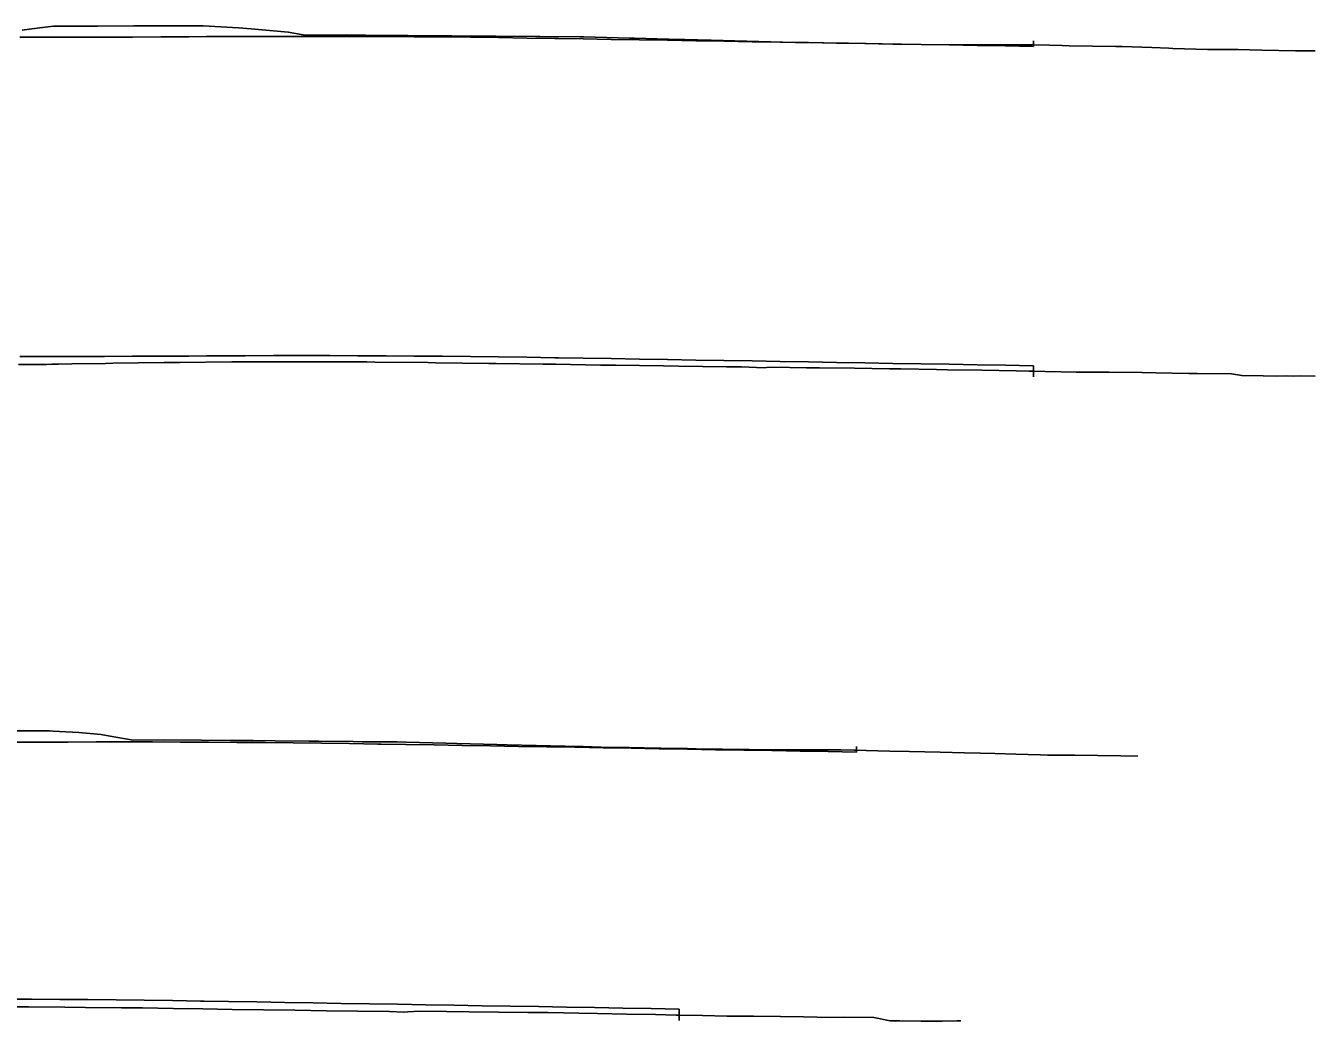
# Model space of a CAD drawing. Extents: x -70 to 701944, y -4 to 666871.
# Drawn here: x 701432.9 to 701890.8, y 666492.2 to 666845.5 of the extents above; entities that cross this region are included whole.
import ezdxf

# ---------------------------------------------------------------- set-up
doc = ezdxf.new("R2010")
doc.units = 0
for name, color, linetype in [('R_Fin Surface', 7, 'Continuous'), ('R_No Plot', 7, 'Continuous'), ('T_Notes', 7, 'Continuous')]:
    doc.layers.add(name, color=color, linetype=linetype)

msp = doc.modelspace()

# ---------------------------------------------------------------- linework, layer by layer
at = {"layer": 'R_Fin Surface'}
for points in [[(701430.81, 666841.5), (701435.05, 666841.5), (701439.77, 666841.49), (701439.77, 666841.49), (701440.81, 666841.49), (701444.5, 666841.49), (701449.23, 666841.49), (701449.23, 666841.49), (701450.81, 666841.49), (701460.81, 666841.5), (701470.81, 666841.53), (701480.81, 666841.58), (701485.81, 666841.61), (701490.81, 666841.64), (701497.05, 666841.67), (701500.81, 666841.69), (701510.81, 666841.74), (701520.81, 666841.77), (701530.81, 666841.77), (701540.81, 666841.76), (701550.81, 666841.74), (701560.81, 666841.69), (701570.81, 666841.62), (701580.81, 666841.54), (701590.81, 666841.44), (701600.81, 666841.32), (701610.81, 666841.18), (701620.81, 666841.03), (701622.05, 666841.01), (701630.81, 666840.86), (701640.81, 666840.7), (701650.81, 666840.53), (701660.81, 666840.36), (701670.81, 666840.2), (701680.81, 666840.03), (701690.81, 666839.86), (701700.81, 666839.7), (701710.81, 666839.53), (701720.81, 666839.36), (701730.81, 666839.2), (701740.81, 666839.03), (701750.81, 666838.86), (701760.81, 666838.7), (701770.81, 666838.53), (701780.81, 666838.36), (701790.81, 666838.2)], [(701430.81, 666728.18), (701435.05, 666728.17), (701439.77, 666728.17), (701439.77, 666728.17), (701440.81, 666728.16), (701444.5, 666728.16), (701449.23, 666728.16), (701449.23, 666728.16), (701450.81, 666728.16), (701460.81, 666728.18), (701470.81, 666728.21), (701480.81, 666728.25), (701485.81, 666728.28), (701490.81, 666728.31), (701497.05, 666728.35), (701500.81, 666728.37), (701510.81, 666728.41), (701520.81, 666728.44), (701530.81, 666728.45), (701540.81, 666728.44), (701550.81, 666728.41), (701560.81, 666728.36), (701570.81, 666728.3), (701580.81, 666728.22), (701590.81, 666728.12), (701600.81, 666728), (701610.81, 666727.86), (701620.81, 666727.71), (701622.05, 666727.68), (701630.81, 666727.54), (701640.81, 666727.37), (701650.81, 666727.21), (701660.81, 666727.04), (701670.81, 666726.87), (701680.81, 666726.71), (701690.81, 666726.54), (701700.81, 666726.37), (701710.81, 666726.21), (701720.81, 666726.04), (701730.81, 666725.87), (701740.81, 666725.7), (701750.81, 666725.54), (701760.81, 666725.37), (701770.81, 666725.2), (701780.81, 666725.04), (701790.81, 666724.87)], [(701427.87, 666591.2), (701434.11, 666591.23), (701437.87, 666591.26), (701447.87, 666591.3), (701457.87, 666591.33), (701467.87, 666591.33), (701477.87, 666591.32), (701487.87, 666591.3), (701497.87, 666591.25), (701507.87, 666591.19), (701517.87, 666591.1), (701527.87, 666591), (701537.87, 666590.88), (701547.87, 666590.75), (701557.87, 666590.59), (701559.11, 666590.57), (701567.87, 666590.42), (701577.87, 666590.26), (701587.87, 666590.09), (701597.87, 666589.92), (701607.87, 666589.76), (701617.87, 666589.59), (701627.87, 666589.42), (701637.87, 666589.26), (701647.87, 666589.09), (701657.87, 666588.92), (701667.87, 666588.76), (701677.87, 666588.59), (701687.87, 666588.42), (701697.87, 666588.26), (701707.87, 666588.09), (701717.87, 666587.92), (701727.87, 666587.76)], [(701424.92, 666500.08), (701434.92, 666500.04), (701444.92, 666499.97), (701454.92, 666499.89), (701464.92, 666499.79), (701474.92, 666499.67), (701484.92, 666499.53), (701494.92, 666499.38), (701496.17, 666499.36), (701504.92, 666499.21), (701514.92, 666499.04), (701524.92, 666498.88), (701534.92, 666498.71), (701544.92, 666498.54), (701554.92, 666498.38), (701564.92, 666498.21), (701574.92, 666498.04), (701584.92, 666497.88), (701594.92, 666497.71), (701604.92, 666497.54), (701614.92, 666497.38), (701624.92, 666497.21), (701634.92, 666497.04), (701644.92, 666496.88), (701654.92, 666496.71), (701664.92, 666496.54)]]:
    msp.add_lwpolyline(points, dxfattribs=at)
at = {"layer": 'R_No Plot'}
for points in [[(701431.54, 666844), (701435.05, 666844.43), (701439.77, 666845.02), (701442.69, 666845.39), (701443.41, 666845.4), (701444.5, 666845.43), (701444.57, 666845.43), (701449.23, 666845.41), (701449.76, 666845.41), (701458.51, 666845.41), (701471.19, 666845.5), (701479.91, 666845.5), (701493.09, 666845.51), (701495.89, 666845.51), (701508.46, 666844.74), (701512.9, 666844.46), (701526.1, 666843.3), (701531.39, 666842.28), (701531.86, 666842.2), (701546.8, 666842.29), (701553.47, 666842.23), (701568.58, 666842.11), (701580.5, 666841.99), (701584.23, 666841.95), (701598.22, 666841.83), (701599.85, 666841.81), (701613.93, 666841.69), (701615.48, 666841.67), (701629.64, 666841.55), (701631.11, 666841.54), (701647.29, 666841.12), (701649.05, 666841.07), (701665.3, 666840.65), (701666.98, 666840.61), (701676.33, 666840.37), (701688.99, 666840.05), (701701.7, 666839.72), (701706.18, 666839.63), (701716.28, 666839.51), (701725.06, 666839.34), (701731.3, 666839.2), (701737.07, 666839.13), (701750.84, 666838.93), (701763.67, 666838.78), (701764.32, 666838.76), (701764.55, 666838.79), (701777.78, 666838.79), (701781.03, 666838.8), (701788.23, 666838.79), (701796.46, 666838.58), (701800.97, 666838.47), (701803.44, 666838.41), (701819.97, 666838.19), (701822.22, 666838.13), (701832.76, 666837.77), (701838.79, 666837.56), (701840.22, 666837.51), (701852.58, 666837.14), (701857.17, 666837.05), (701863.41, 666837.08), (701867.65, 666836.99), (701871.85, 666836.9), (701883.85, 666836.68), (701890.81, 666836.6)], [(701430.32, 666725.24), (701435.05, 666725.27), (701438.5, 666725.3), (701439.77, 666725.32), (701440.21, 666725.33), (701442.09, 666725.37), (701444.5, 666725.4), (701449.23, 666725.48), (701461.15, 666725.67), (701463.78, 666725.73), (701482.04, 666725.95), (701484.9, 666725.98), (701487.5, 666726.01), (701506.1, 666726.24), (701508.68, 666726.26), (701512.61, 666726.25), (701530.49, 666726.22), (701533.11, 666726.24), (701536.02, 666726.22), (701554.01, 666726.19), (701556.86, 666726.17), (701575.62, 666725.95), (701578.38, 666725.93), (701597.28, 666725.7), (701599.93, 666725.69), (701616.63, 666725.42), (701621.05, 666725.36), (701637.01, 666725.11), (701642.27, 666725.03), (701659.39, 666724.8), (701664.69, 666724.72), (701681.76, 666724.5), (701687.11, 666724.42), (701695.16, 666724.13), (701695.92, 666724.21), (701698.24, 666724.33), (701710.19, 666724.15), (701714.78, 666724.13), (701727.14, 666723.95), (701739.48, 666723.79), (701743.69, 666723.77), (701756.31, 666723.54), (701760.2, 666723.45), (701772.46, 666723.25), (701784.6, 666723.04), (701789.06, 666722.93), (701800.55, 666722.74), (701805.95, 666722.63), (701817.53, 666722.57), (701829.23, 666722.41), (701834.21, 666722.31), (701845.9, 666722.11), (701848.83, 666722.13), (701861.07, 666722.03), (701864.73, 666721.34), (701872.31, 666721.27), (701877.2, 666721.2), (701880.79, 666721.23), (701883.27, 666721.2), (701885.61, 666721.25), (701890.81, 666721.2)], [(701429.38, 666595.28), (701441.37, 666595.29), (701442.65, 666595.21), (701451.66, 666594.66), (701459.64, 666593.96), (701462.84, 666593.34), (701470.98, 666592), (701481.65, 666592.06), (701495.31, 666591.95), (701505.58, 666591.87), (701513.67, 666591.79), (701521.43, 666591.7), (701533.49, 666591.59), (701536.92, 666591.56), (701549.11, 666591.45), (701552.43, 666591.42), (701564.74, 666591.32), (701567.96, 666591.29), (701582.05, 666590.92), (701585.91, 666590.82), (701600.17, 666590.45), (701603.86, 666590.36), (701624.46, 666589.84), (701630.84, 666589.68), (701637.23, 666589.51), (701647.16, 666589.32), (701652.44, 666589.26), (701664.47, 666589.03), (701667.85, 666588.95), (701670.97, 666588.91), (701689.76, 666588.64), (701696.88, 666588.56), (701701.35, 666588.48), (701701.43, 666588.49), (701706.04, 666588.49), (701718.29, 666588.51), (701722.39, 666588.51), (701727.09, 666588.39), (701739.79, 666588.07), (701746.75, 666587.9), (701757.63, 666587.76), (701766.23, 666587.52), (701771.9, 666587.33), (701777.02, 666587.19), (701784.47, 666586.96), (701793.21, 666586.7), (701795.89, 666586.64), (701804.19, 666586.69), (701805.46, 666586.69), (701821.73, 666586.39), (701827.87, 666586.32)], [(701426.6, 666497.35), (701433.87, 666497.3), (701446.78, 666497.15), (701454.13, 666497.1), (701466.85, 666496.95), (701474.28, 666496.9), (701485.26, 666496.73), (701495.78, 666496.57), (701506.19, 666496.41), (701517.35, 666496.24), (701528.44, 666496.09), (701539.71, 666495.92), (701550.67, 666495.78), (701562.06, 666495.61), (701567.19, 666495.42), (701568.54, 666495.57), (701572.64, 666495.78), (701582.34, 666495.64), (701590.32, 666495.59), (701600.73, 666495.45), (701611.14, 666495.31), (701618.36, 666495.26), (701629.28, 666495.07), (701635.91, 666494.91), (701646.24, 666494.74), (701656.48, 666494.57), (701663.89, 666494.39), (701673.23, 666494.23), (701681.83, 666494.06), (701691.34, 666494.01), (701700.95, 666493.87), (701709.11, 666493.71), (701718.8, 666493.55), (701723.43, 666493.59), (701734, 666493.5), (701739.88, 666492.39), (701743.26, 666492.36), (701750.87, 666492.25), (701752.8, 666492.26), (701758.33, 666492.22), (701763.57, 666492.32), (701764.92, 666492.3)]]:
    msp.add_lwpolyline(points, dxfattribs=at)
at = {"layer": 'T_Notes'}
for p, q in [((701790.81, 666838.2), (701790.81, 666840.18)), ((701790.81, 666838.2), (701790.81, 666838.73)), ((701790.81, 666724.87), (701790.81, 666720.96)), ((701790.81, 666722.9), (701790.81, 666724.87)), ((701727.87, 666587.76), (701727.87, 666589.66)), ((701727.87, 666587.76), (701727.87, 666588.37)), ((701664.92, 666496.54), (701664.92, 666492.45)), ((701664.92, 666494.37), (701664.92, 666496.54))]:
    msp.add_line(p, q, dxfattribs=at)
for points in [[(701790.81, 666838.73), (701788.23, 666838.79), (701781.03, 666838.8), (701777.78, 666838.79), (701764.55, 666838.79), (701764.32, 666838.76), (701763.67, 666838.78), (701750.84, 666838.93), (701737.07, 666839.13), (701731.3, 666839.2), (701725.06, 666839.34), (701716.28, 666839.51), (701706.18, 666839.63), (701701.7, 666839.72), (701688.99, 666840.05), (701676.33, 666840.37), (701666.98, 666840.61), (701665.3, 666840.65), (701649.05, 666841.07), (701647.29, 666841.12), (701631.11, 666841.54), (701629.64, 666841.55), (701615.48, 666841.67), (701613.93, 666841.69), (701599.85, 666841.81), (701598.22, 666841.83), (701584.23, 666841.95), (701580.5, 666841.99), (701568.58, 666842.11), (701553.47, 666842.23), (701546.8, 666842.29), (701531.86, 666842.2), (701531.39, 666842.28), (701526.1, 666843.3), (701512.9, 666844.46), (701508.46, 666844.74), (701495.89, 666845.51), (701493.09, 666845.51), (701479.91, 666845.5), (701471.19, 666845.5), (701458.51, 666845.41), (701449.76, 666845.41), (701449.23, 666845.41), (701444.57, 666845.43), (701444.5, 666845.43), (701443.41, 666845.4), (701442.69, 666845.39), (701439.77, 666845.02), (701435.05, 666844.43), (701431.54, 666844)], [(701430.81, 666841.5), (701435.05, 666841.5), (701439.77, 666841.49), (701440.81, 666841.49), (701444.5, 666841.49), (701449.23, 666841.49), (701450.81, 666841.49), (701460.81, 666841.5), (701470.81, 666841.53), (701480.81, 666841.58), (701485.81, 666841.61), (701490.81, 666841.64), (701497.05, 666841.67), (701500.81, 666841.69), (701510.81, 666841.74), (701520.81, 666841.77), (701530.81, 666841.77), (701540.81, 666841.76), (701550.81, 666841.74), (701560.81, 666841.69), (701570.81, 666841.62), (701580.81, 666841.54), (701590.81, 666841.44), (701600.81, 666841.32), (701610.81, 666841.18), (701620.81, 666841.03), (701622.05, 666841.01), (701630.81, 666840.86), (701640.81, 666840.7), (701650.81, 666840.53), (701660.81, 666840.36), (701670.81, 666840.2), (701680.81, 666840.03), (701690.81, 666839.86), (701700.81, 666839.7), (701710.81, 666839.53), (701720.81, 666839.36), (701730.81, 666839.2), (701740.81, 666839.03), (701750.81, 666838.86), (701760.81, 666838.7), (701770.81, 666838.53), (701780.81, 666838.36), (701790.81, 666838.2)], [(701430.32, 666725.24), (701435.05, 666725.27), (701438.5, 666725.3), (701439.77, 666725.32), (701440.21, 666725.33), (701442.09, 666725.37), (701444.5, 666725.4), (701449.23, 666725.48), (701461.15, 666725.67), (701463.78, 666725.73), (701482.04, 666725.95), (701484.9, 666725.98), (701487.5, 666726.01), (701506.1, 666726.24), (701508.68, 666726.26), (701512.61, 666726.25), (701530.49, 666726.22), (701533.11, 666726.24), (701536.02, 666726.22), (701554.01, 666726.19), (701556.86, 666726.17), (701575.62, 666725.95), (701578.38, 666725.93), (701597.28, 666725.7), (701599.93, 666725.69), (701616.63, 666725.42), (701621.05, 666725.36), (701637.01, 666725.11), (701642.27, 666725.03), (701659.39, 666724.8), (701664.69, 666724.72), (701681.76, 666724.5), (701687.11, 666724.42), (701695.16, 666724.13), (701695.92, 666724.21), (701698.24, 666724.33), (701710.19, 666724.15), (701714.78, 666724.13), (701727.14, 666723.95), (701739.48, 666723.79), (701743.69, 666723.77), (701756.31, 666723.54), (701760.2, 666723.45), (701772.46, 666723.25), (701784.6, 666723.04), (701789.06, 666722.93), (701790.81, 666722.9)], [(701790.81, 666724.87), (701780.81, 666725.04), (701770.81, 666725.2), (701760.81, 666725.37), (701750.81, 666725.54), (701740.81, 666725.7), (701730.81, 666725.87), (701720.81, 666726.04), (701710.81, 666726.21), (701700.81, 666726.37), (701690.81, 666726.54), (701680.81, 666726.71), (701670.81, 666726.87), (701660.81, 666727.04), (701650.81, 666727.21), (701640.81, 666727.37), (701630.81, 666727.54), (701622.05, 666727.68), (701620.81, 666727.71), (701610.81, 666727.86), (701600.81, 666728), (701590.81, 666728.12), (701580.81, 666728.22), (701570.81, 666728.3), (701560.81, 666728.36), (701550.81, 666728.41), (701540.81, 666728.44), (701530.81, 666728.45), (701520.81, 666728.44), (701510.81, 666728.41), (701500.81, 666728.37), (701497.05, 666728.35), (701490.81, 666728.31), (701485.81, 666728.28), (701480.81, 666728.25), (701470.81, 666728.21), (701460.81, 666728.18), (701450.81, 666728.16), (701449.23, 666728.16), (701444.5, 666728.16), (701440.81, 666728.16), (701439.77, 666728.17), (701435.05, 666728.17), (701430.81, 666728.18)], [(701427.87, 666591.2), (701434.11, 666591.23), (701437.87, 666591.26), (701447.87, 666591.3), (701457.87, 666591.33), (701467.87, 666591.33), (701477.87, 666591.32), (701487.87, 666591.3), (701497.87, 666591.25), (701507.87, 666591.19), (701517.87, 666591.1), (701527.87, 666591), (701537.87, 666590.88), (701547.87, 666590.75), (701557.87, 666590.59), (701559.11, 666590.57), (701567.87, 666590.42), (701577.87, 666590.26), (701587.87, 666590.09), (701597.87, 666589.92), (701607.87, 666589.76), (701617.87, 666589.59), (701627.87, 666589.42), (701637.87, 666589.26), (701647.87, 666589.09), (701657.87, 666588.92), (701667.87, 666588.76), (701677.87, 666588.59), (701687.87, 666588.42), (701697.87, 666588.26), (701707.87, 666588.09), (701717.87, 666587.92), (701727.87, 666587.76)], [(701727.87, 666588.37), (701727.09, 666588.39), (701722.39, 666588.51), (701718.29, 666588.51), (701706.04, 666588.49), (701701.43, 666588.49), (701701.35, 666588.48), (701696.88, 666588.56), (701689.76, 666588.64), (701670.97, 666588.91), (701667.85, 666588.95), (701664.47, 666589.03), (701652.44, 666589.26), (701647.16, 666589.32), (701637.23, 666589.51), (701630.84, 666589.68), (701624.46, 666589.84), (701603.86, 666590.36), (701600.17, 666590.45), (701585.91, 666590.82), (701582.05, 666590.92), (701567.96, 666591.29), (701564.74, 666591.32), (701552.43, 666591.42), (701549.11, 666591.45), (701536.92, 666591.56), (701533.49, 666591.59), (701521.43, 666591.7), (701513.67, 666591.79), (701505.58, 666591.87), (701495.31, 666591.95), (701481.65, 666592.06), (701470.98, 666592), (701462.84, 666593.34), (701459.64, 666593.96), (701451.66, 666594.66), (701442.65, 666595.21), (701441.37, 666595.29), (701429.38, 666595.28)], [(701664.92, 666496.54), (701654.92, 666496.71), (701644.92, 666496.88), (701634.92, 666497.04), (701624.92, 666497.21), (701614.92, 666497.38), (701604.92, 666497.54), (701594.92, 666497.71), (701584.92, 666497.88), (701574.92, 666498.04), (701564.92, 666498.21), (701554.92, 666498.38), (701544.92, 666498.54), (701534.92, 666498.71), (701524.92, 666498.88), (701514.92, 666499.04), (701504.92, 666499.21), (701496.17, 666499.36), (701494.92, 666499.38), (701484.92, 666499.53), (701474.92, 666499.67), (701464.92, 666499.79), (701454.92, 666499.89), (701444.92, 666499.97), (701434.92, 666500.04), (701424.92, 666500.08)], [(701426.6, 666497.35), (701433.87, 666497.3), (701446.78, 666497.15), (701454.13, 666497.1), (701466.85, 666496.95), (701474.28, 666496.9), (701485.26, 666496.73), (701495.78, 666496.57), (701506.19, 666496.41), (701517.35, 666496.24), (701528.44, 666496.09), (701539.71, 666495.92), (701550.67, 666495.78), (701562.06, 666495.61), (701567.19, 666495.42), (701568.54, 666495.57), (701572.64, 666495.78), (701582.34, 666495.64), (701590.32, 666495.59), (701600.73, 666495.45), (701611.14, 666495.31), (701618.36, 666495.26), (701629.28, 666495.07), (701635.91, 666494.91), (701646.24, 666494.74), (701656.48, 666494.57), (701663.89, 666494.39), (701664.92, 666494.37)]]:
    msp.add_lwpolyline(points, dxfattribs=at)

doc.saveas('drawing.dxf')
